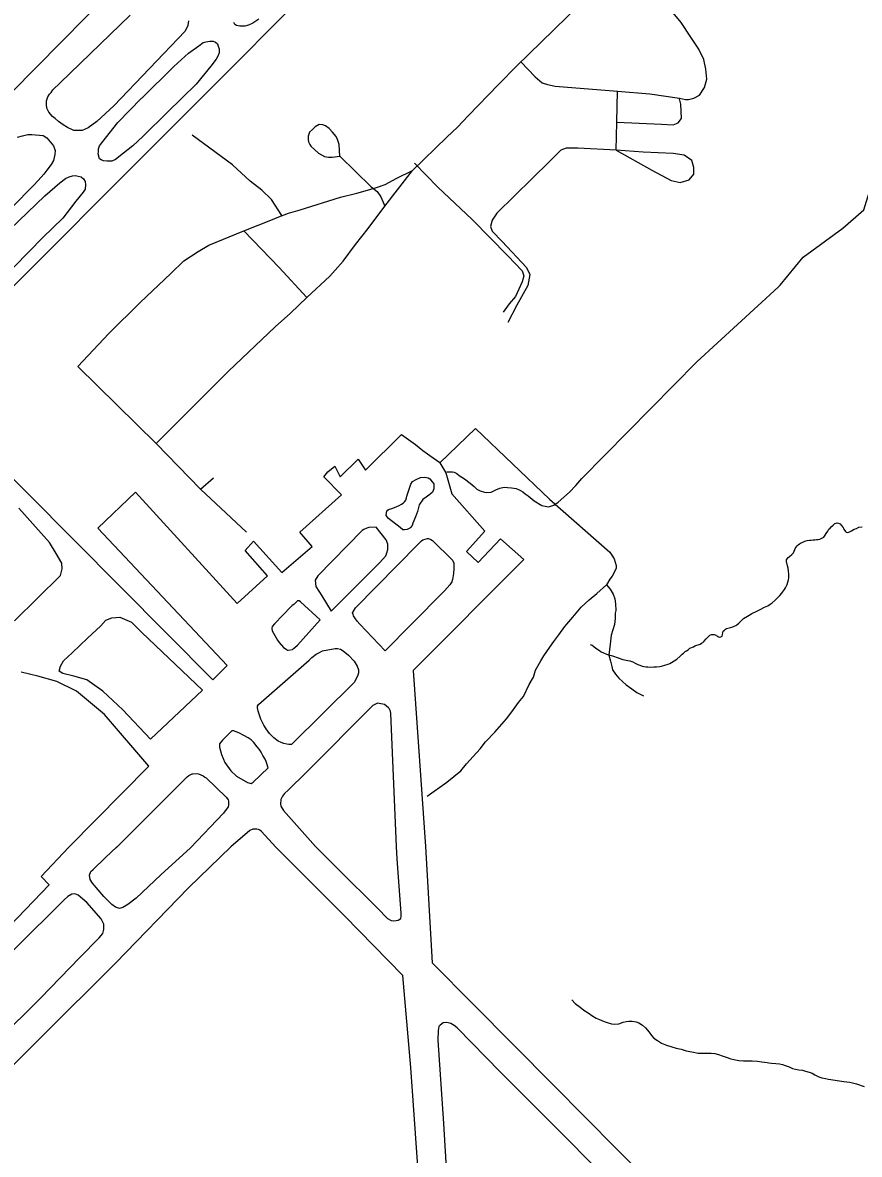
# Model space of a CAD drawing. Extents: x 2001466 to 2224147, y 644118 to 847247.
# Drawn here: x 2062885 to 2067310, y 771899 to 777882 of the extents above; entities that cross this region are included whole.
import ezdxf

# ---------------------------------------------------------------- set-up
doc = ezdxf.new("R2010")
doc.units = 0
for name, color, linetype in [('Exist Aviation Commercial or Municipal Perimeter Paved', 7, 'Continuous'), ('Exist Hydrographic Misc Water Feature', 7, 'Continuous'), ('Exist Road Non-System Type 51', 7, 'Continuous')]:
    doc.layers.add(name, color=color, linetype=linetype)

msp = doc.modelspace()

# ---------------------------------------------------------------- linework, layer by layer
at = {"layer": 'Exist Aviation Commercial or Municipal Perimeter Paved'}
for points in [[(2064586.3, 778242.8), (2062719, 776373.2)], [(2059403.3, 772042.5), (2059285.4, 772211.2), (2059017, 772698), (2058828, 772882.2), (2058769, 772953.1), (2058758.1, 773147.4), (2058599.8, 773010.4), (2058486.5, 773117.9), (2063351, 778047.9)], [(2063175.3, 777311.3), (2063155.4, 777312.7), (2063123, 777327.4), (2063098.7, 777342), (2063074.5, 777359.8), (2063056.7, 777376), (2063043.7, 777385.7), (2063024.3, 777408.4), (2063012.9, 777429.4), (2063011.3, 777448.9), (2063011.3, 777468.3), (2063017.8, 777491), (2063027.5, 777503.9), (2063035.6, 777512.6), (2063045.5, 777526.4), (2063083.7, 777564.4), (2063454.6, 777921.6)], [(2063762.1, 777892.8), (2063759.3, 777868), (2063744.2, 777836.5), (2063367.4, 777442.4), (2063276.8, 777359.8), (2063231.5, 777325.8), (2063199.1, 777312.9), (2063175.3, 777311.3)], [(2064059.9, 777864.6), (2064033.9, 777864.6), (2064015.3, 777868), (2064007.8, 777872.8), (2064002.3, 777883.8)], [(2064134, 777900.3), (2064102.5, 777880.4), (2064079.1, 777868.7), (2064059.9, 777864.6)], [(2063515.4, 777482.3), (2063684.9, 777651.1), (2063762.4, 777720.5), (2063816, 777759.6), (2063839.3, 777777.4), (2063853.7, 777781.6), (2063874.3, 777785), (2063892.8, 777783.6), (2063904.5, 777778.8), (2063914.8, 777769.9), (2063919.6, 777758.2), (2063923.7, 777743.8), (2063923.7, 777723.2), (2063918.9, 777709.5), (2063908.6, 777689.6), (2063880.5, 777652.5), (2063802.9, 777557.8), (2063651.9, 777409.5), (2063522.2, 777281.8), (2063468, 777231), (2063419.3, 777192.6), (2063375.4, 777159.6), (2063356.8, 777150.7), (2063347.2, 777149.3), (2063330.8, 777149.3), (2063312.2, 777152.1), (2063299.9, 777156.2), (2063291.6, 777163.1), (2063284.8, 777188.5), (2063285.5, 777199.5), (2063286.8, 777215.2), (2063292.3, 777230.3), (2063304.7, 777247.5), (2063389.1, 777355.3), (2063514, 777482.3)], [(2062857.5, 777277.2), (2062885.1, 777283.7), (2062912.6, 777290.2), (2062933.6, 777291.8), (2062993.5, 777285.3), (2063012.9, 777274), (2063030.8, 777253), (2063048.6, 777231.9), (2063056.7, 777206), (2063055, 777185), (2063048.6, 777154.2), (2063035.6, 777133.1), (2063012.9, 777102.4), (2062996.8, 777081.3), (2062967.6, 777047.3), (2062943.3, 777021.4), (2062262.3, 776332.5)], [(2062819.4, 776790.1), (2063002.4, 776967.3), (2063081.5, 777035.8), (2063112.2, 777058.2), (2063131.1, 777067.7), (2063148.8, 777072.4), (2063165.4, 777073.6), (2063179.5, 777071.2), (2063194.9, 777066.5), (2063206.7, 777057.1), (2063214.9, 777041.7), (2063217.3, 777024), (2063214.9, 777001.6), (2063205.5, 776986.2), (2063166.5, 776937.8), (2063096.9, 776849.2), (2062991.8, 776746.4), (2062763.9, 776515)], [(2062421.2, 775885.8), (2063891.7, 774408.6), (2063966.1, 774483.1), (2063282.8, 775209.3), (2063481.5, 775400.3), (2064018.9, 774812.2), (2064179.4, 774957.3), (2064062, 775091.9), (2064106.2, 775141.6), (2064255.6, 774974.9), (2064416, 775112.3), (2064350.4, 775188.6), (2064571.3, 775385.5), (2064477.6, 775481.8), (2064499.7, 775506.6), (2064535.8, 775537.6), (2064563.6, 775481.5), (2064660, 775575.1), (2064697.8, 775516.9), (2064888.6, 775704.8), (2064962.1, 775651.7), (2065002.1, 775619.5), (2065038, 775593.3), (2065091.8, 775556), (2065092.2, 775555.3)], [(2065092.2, 775555.3), (2065123.7, 775501.8), (2065155.2, 775391.7), (2065330, 775193.9), (2065233.3, 775086.5), (2065293.5, 775028.5), (2065411.5, 775153.1), (2065536.1, 775043.5), (2064950, 774457.3), (2065016.1, 773527.1), (2065051.7, 772911.1), (2065267.2, 772692.7), (2065692.4, 772264), (2066362.6, 771588.3)], [(2064896.3, 775200), (2064882.3, 775212.9), (2064820.7, 775261.2), (2064807.6, 775276.2), (2064810.7, 775300.4), (2064813.4, 775303.9), (2064819.1, 775307.6), (2064836.8, 775314.3), (2064860.8, 775322.2), (2064876.9, 775330), (2064888.9, 775336), (2064897, 775342), (2064904.9, 775348.1), (2064910.9, 775357.9), (2064915, 775369.9), (2064917.1, 775378), (2064919, 775384), (2064937.2, 775441.8), (2064947.3, 775455.8), (2064965.4, 775467.6), (2064989.4, 775477.5), (2065011.4, 775479.5), (2065029.5, 775475.3), (2065039.4, 775471.3), (2065051.3, 775455.3), (2065059.3, 775443.3), (2065059.1, 775417.3), (2065053.2, 775400.4), (2065039.1, 775387.3), (2065027, 775379.4), (2065019, 775373.5), (2065001, 775361.5), (2064982.8, 775333.7), (2064972.7, 775297.7), (2064962.5, 775269.7), (2064948.4, 775235.8), (2064944.4, 775223.8), (2064936.4, 775213.8), (2064932.3, 775209.9), (2064918.3, 775202), (2064904.3, 775200.1), (2064896.3, 775200)], [(2062842.3, 774719.6), (2063085.2, 774959.3), (2063094.9, 774994.9), (2063091.7, 775024.1), (2063062.5, 775075.9), (2063026.9, 775134.2), (2062864.9, 775315.7)], [(2064516.6, 774770), (2064771.5, 775026.8), (2064805.6, 775062.5), (2064811.8, 775078.5), (2064815.9, 775096.5), (2064815.9, 775124.5), (2064808.2, 775147.4), (2064754.6, 775215.5), (2064716.3, 775212.7), (2064704.5, 775210.4), (2064690.3, 775203), (2064680.4, 775197.1), (2064446, 774956.8), (2064432.6, 774935.3), (2064435.1, 774901.7), (2064466.9, 774852.2), (2064516.6, 774770)], [(2064801.5, 774560.7), (2064668.2, 774701.3), (2064654.3, 774717.4), (2064642.3, 774735.4), (2064634.5, 774745.4), (2064632.5, 774753.4), (2064630.4, 774761.4), (2064632.6, 774767.4), (2064644.6, 774788.2), (2064976.1, 775124.6), (2064994.1, 775142.6), (2065001, 775148.1), (2065026.1, 775154.4), (2065032.1, 775154.4), (2065044.1, 775150.4), (2065052.1, 775144.2), (2065157.6, 775039.9), (2065165.5, 775023.9), (2065165.4, 775009.9), (2065165.5, 774995.9), (2065163.4, 774969.9), (2065159.1, 774937.8), (2065154.8, 774925.3), (2065145.1, 774909.9), (2065116.9, 774878.1), (2064940.2, 774700.9), (2064801.5, 774560.7)], [(2064289.8, 774565), (2064311.7, 774569), (2064317.8, 774572.8), (2064324.7, 774578.9), (2064337.9, 774590.8), (2064458.5, 774724.2), (2064354.9, 774820.7), (2064346.9, 774824.7), (2064338.9, 774824.6), (2064318.8, 774806.8), (2064310.8, 774800.8), (2064304.7, 774794.9), (2064216.4, 774703.3), (2064204.1, 774689.4), (2064202.3, 774679.4), (2064204.3, 774667.4), (2064232.1, 774617.2), (2064242, 774605.2), (2064263.9, 774579.2), (2064277.9, 774569.1), (2064283.8, 774565.1), (2064289.8, 774565)], [(2063561.3, 774094.4), (2063415.5, 774249.9), (2063308.7, 774347), (2063224.5, 774408.6), (2063156.4, 774428), (2063098.1, 774441), (2063078.7, 774453.9), (2063085.2, 774479.9), (2063101.4, 774509), (2063146.7, 774551.1), (2063227.7, 774628.9), (2063299, 774693.7), (2063324.9, 774722.8), (2063357.2, 774735.8), (2063399.4, 774739), (2063460.9, 774713.1), (2063516, 774658), (2063836.6, 774353.5), (2063561.3, 774094.4)], [(2064292.1, 774065.9), (2064282.2, 774067.9), (2064266.2, 774072), (2064252.1, 774076.1), (2064236.3, 774084.2), (2064214.2, 774100.3), (2064202.3, 774112.3), (2064190.3, 774124.3), (2064181.6, 774136.5), (2064172.4, 774148.3), (2064160.6, 774168.4), (2064144.7, 774199.5), (2064130.9, 774242.6), (2064126.5, 774260.1), (2064127.7, 774268.6), (2064133, 774276.5), (2064400.1, 774511.3), (2064414, 774525.2), (2064438.1, 774543.1), (2064452.1, 774551), (2064470.1, 774560.8), (2064538.1, 774572.6), (2064550.1, 774572.6), (2064566.1, 774570.5), (2064574.2, 774564.5), (2064588.2, 774554.4), (2064608, 774538.2), (2064638, 774506.2), (2064654.1, 774480.7), (2064661.6, 774460.1), (2064661.7, 774444.1), (2064657.7, 774432.2), (2064639.5, 774394.9), (2064306.1, 774066.6), (2064292.1, 774065.9)], [(2062690.9, 772977.4), (2063026, 773324.6), (2062982.9, 773367.4), (2063129.9, 773523.6), (2063551.6, 773951.8), (2063318.4, 774223.9), (2063169.4, 774347), (2063065.8, 774398.9), (2062965.3, 774428), (2062877.9, 774447.5)], [(2064848.2, 773133.3), (2064860.2, 773135), (2064870.3, 773136.8), (2064884.5, 773146.6), (2064886.7, 773156.5), (2064887, 773174.5), (2064872.9, 773364.8), (2064864.9, 773461), (2064862, 773526.8), (2064832.1, 774229.5), (2064830.2, 774241.5), (2064824.3, 774255.4), (2064820.4, 774259.5), (2064798.9, 774276.8), (2064770.8, 774283.1), (2064762.5, 774283.7), (2064750.4, 774279.8), (2064736.4, 774271.8), (2064384.9, 773917.6), (2064288.6, 773824), (2064270.6, 773806.2), (2064258.5, 773792.2), (2064251.2, 773775.6), (2064248.3, 773750.2), (2064250.3, 773740.2), (2064264.2, 773716.1), (2064434, 773526), (2064555.7, 773405.3), (2064761.6, 773201.1), (2064814.5, 773146), (2064834.2, 773135.6), (2064848.2, 773133.3)], [(2064094.1, 773860.2), (2064104, 773866.2), (2064184.4, 773941.9), (2064173.5, 773975.6), (2064167.5, 773987.7), (2064156, 774008.5), (2064146.1, 774025.3), (2064137.2, 774039.5), (2064125.9, 774054.2), (2064107.9, 774075.9), (2064094, 774090), (2064078.1, 774101.9), (2064054.1, 774114.2), (2064028.2, 774128.2), (2064000.2, 774138.3), (2063991.2, 774138.7), (2063941.2, 774088.9), (2063927, 774068.8), (2063927, 774051), (2063936.8, 774012.8), (2063954.6, 773970.9), (2063986.5, 773926.8), (2064015.7, 773897.8), (2064074.2, 773864.4), (2064094.1, 773860.2)], [(2063379.5, 773518.8), (2063754.6, 773894.9), (2063763.9, 773901.4), (2063771, 773906.2), (2063781.1, 773910.2), (2063785.9, 773911.3), (2063805.2, 773912.1), (2063815.1, 773909.9), (2063827, 773906.1), (2063839.1, 773900), (2063849, 773894), (2063856.1, 773889.5), (2063960.6, 773787.5), (2063968.4, 773779.4), (2063971.9, 773773.1), (2063974.4, 773765.4), (2063974.4, 773755.4), (2063974.5, 773744.6), (2063972.3, 773735.5), (2063947.3, 773703.6), (2063773.5, 773519.7), (2063615.1, 773376.5), (2063484.6, 773253.2), (2063441.9, 773220), (2063415.6, 773204.6), (2063397.5, 773199), (2063375.6, 773205.4), (2063355.9, 773219.8), (2063314.8, 773262.6), (2063254.2, 773331.9), (2063242.6, 773352.1), (2063239.1, 773374.2), (2063245.5, 773394.1), (2063257.7, 773405.8), (2063321, 773466.5), (2063383.9, 773524)], [(2064996.2, 770496.1), (2065012.3, 770499.8), (2065036.5, 770507.3), (2065059, 770530.9), (2065065.5, 770554.7), (2065064, 770582.8), (2065045.7, 770861.1), (2064988.1, 771660.4), (2064938.3, 772357.4), (2064896.3, 772844.3), (2064586.7, 773160.6), (2064225.4, 773520.7), (2064146.8, 773608.5), (2064139.1, 773613.4), (2064132.9, 773616.4), (2064122.8, 773618.6), (2064102.9, 773617.8), (2064087.4, 773611.9), (2063986, 773525.1), (2063761.7, 773307.5), (2063375.6, 772909.4), (2062981.5, 772517.4), (2062611.9, 772147)], [(2062524.5, 772274.8), (2062979.8, 772725.5), (2063188.2, 772939.2), (2063290.3, 773043.1), (2063308.8, 773066.8), (2063315.2, 773088.6), (2063313.8, 773116.7), (2063300.4, 773144.9), (2063224.1, 773230.5), (2063178.9, 773269.4), (2063161, 773275.8), (2063145, 773274.1), (2063124.8, 773262.5), (2063104.4, 773244.9), (2063073.8, 773213.6), (2062683.9, 772829.5)], [(2065991.9, 771749.8), (2065766.6, 771978.5), (2065411.9, 772333.7), (2065182.7, 772568.4), (2065166.9, 772580.7), (2065149.1, 772591.1), (2065129.2, 772595.5), (2065109.2, 772593.9), (2065092.9, 772582.3), (2065086.8, 772574.4), (2065082.4, 772554.5), (2065081.3, 772502.5), (2065110.3, 772061.9), (2065149.1, 771415.1)]]:
    msp.add_lwpolyline(points, dxfattribs=at)
at = {"layer": 'Exist Hydrographic Misc Water Feature'}
for points in [[(2066937.3, 774945.9), (2066937.7, 774957.6), (2066937.7, 774967.8), (2066935.3, 774981.9), (2066933.4, 774998), (2066929.3, 775010), (2066925.2, 775033.8), (2066925.4, 775041.9), (2066927.5, 775047.6), (2066933.4, 775054.1), (2066941.4, 775059.7), (2066953.3, 775069.7), (2066957.4, 775073.9), (2066961.5, 775079.8), (2066965.4, 775088.2), (2066969.3, 775096.1), (2066971.3, 775101.8), (2066975.2, 775109.7), (2066981.4, 775116.1), (2066987.1, 775121.7), (2066993.3, 775126.1), (2066999, 775130.1), (2067011.1, 775135.9), (2067021.2, 775140.1), (2067033.3, 775144), (2067047.2, 775145.9), (2067055.2, 775145.9), (2067065.5, 775148), (2067075.3, 775148.1), (2067083.3, 775150.2), (2067092.9, 775150.3), (2067100.9, 775152.3), (2067108.9, 775154.4), (2067115.1, 775158.3), (2067121.4, 775162.2), (2067129.4, 775172), (2067134.8, 775182.1), (2067142.8, 775194.3), (2067149.1, 775204.3), (2067155.3, 775210.3), (2067161, 775216.3), (2067171.1, 775226.1), (2067180.9, 775234.4), (2067187.3, 775236.3), (2067193, 775238.2), (2067199.2, 775236.5), (2067203.1, 775234.3), (2067209, 775232.1), (2067213.1, 775226.2), (2067217.2, 775222.4), (2067221.3, 775216.5), (2067224.8, 775212.3), (2067226.8, 775206.3), (2067232.8, 775196.5), (2067237.3, 775192.5), (2067240.8, 775188.3), (2067247.3, 775186.5), (2067255.3, 775188.6), (2067268.9, 775196.3), (2067283, 775204.7), (2067295.1, 775208.5), (2067306.8, 775214.5), (2067325.1, 775216.6)], [(2065886.4, 774594.1), (2065896.5, 774590.2), (2065906.5, 774584.2), (2065916.6, 774575.8), (2065936.2, 774562.2), (2065944.2, 774556.2), (2065956.5, 774550.3), (2065972.3, 774544.2), (2065978.5, 774542.1), (2066004.3, 774534.1), (2066034.5, 774524.2), (2066058.7, 774516.1), (2066086.5, 774510.2), (2066096.6, 774508.3), (2066112.6, 774502.2), (2066124.3, 774496.4), (2066138.6, 774488.5), (2066148.7, 774484.6), (2066160.8, 774480.3), (2066170.6, 774478.4), (2066182.5, 774476.6), (2066192.3, 774476.7), (2066206.5, 774474.6), (2066222.5, 774476.6), (2066236.6, 774476.5), (2066254.3, 774478.7), (2066264.5, 774480.8), (2066286.3, 774486.8), (2066298.4, 774490.7), (2066308.4, 774494.8), (2066316.8, 774498.8), (2066330.8, 774508.9), (2066344.5, 774517), (2066362.3, 774532.9), (2066372.6, 774542.7), (2066380.4, 774548.8), (2066388.6, 774556.9), (2066396.4, 774561), (2066404.2, 774567.1), (2066414, 774575), (2066432.3, 774582.8), (2066440.3, 774586.8), (2066450.3, 774591), (2066458.3, 774593), (2066468.3, 774597.2), (2066474.5, 774601.1), (2066482.3, 774605.2), (2066488, 774611.2), (2066500.1, 774625.2), (2066506.3, 774631.2), (2066514.5, 774639.3), (2066520.2, 774643.2), (2066528, 774646.9), (2066532.3, 774647.1), (2066536.2, 774647.3), (2066542.2, 774647.2), (2066548.1, 774645.1), (2066560.2, 774639.2), (2066566, 774635.1), (2066572.1, 774633.4), (2066578.3, 774635.3), (2066584.2, 774639.3), (2066586.5, 774645.4), (2066588.3, 774659.3), (2066590.1, 774665.1), (2066596.3, 774671.1), (2066602.5, 774675.4), (2066608.2, 774679.4), (2066614.1, 774681.3), (2066627.9, 774685.3), (2066640.2, 774687.5), (2066648, 774691.2), (2066656, 774695.3), (2066662.1, 774699.2), (2066672, 774707.5), (2066687.8, 774723.3), (2066698, 774731.5), (2066717.9, 774743.5), (2066727.9, 774749.7), (2066741.9, 774757.7), (2066768.1, 774771.6), (2066786, 774779.5), (2066807.9, 774791.5), (2066826, 774799.8), (2066837.9, 774807.6), (2066849.7, 774815.6), (2066865.7, 774829.8), (2066876, 774839.6), (2066883.6, 774847.8), (2066889.7, 774853.8), (2066899.8, 774866), (2066903.9, 774871.9), (2066913.7, 774885.8), (2066919.9, 774893.8), (2066923.6, 774901.8), (2066927.5, 774911.7), (2066931.6, 774924.1), (2066933.4, 774929.9), (2066935.7, 774937.7), (2066937.3, 774945.9)], [(2065789.6, 772715.1), (2065807.5, 772697), (2065833.5, 772677.2), (2065853.8, 772661.2), (2065875.5, 772647.3), (2065895.8, 772633.3), (2065917.8, 772619.4), (2065935.6, 772611.4), (2065959.8, 772601.3), (2065975.8, 772595.2), (2065999.4, 772589.5), (2066017.8, 772587.6), (2066037.7, 772589.4), (2066061.5, 772597.6), (2066077.5, 772601.6), (2066091.5, 772603.6), (2066109.3, 772603.7), (2066129.4, 772599.5), (2066143.3, 772593.7), (2066163.4, 772581.8), (2066179.4, 772568), (2066197.9, 772545.7), (2066211.4, 772527.8), (2066223.5, 772513.8), (2066241.8, 772500.1), (2066263.9, 772486.2), (2066290, 772476.2), (2066317.8, 772467.9), (2066341.6, 772460.2), (2066367.9, 772454.2), (2066393.7, 772446.2), (2066423.9, 772440.1), (2066458.1, 772434.4), (2066473.9, 772434.5), (2066498.1, 772434.5), (2066525.8, 772434.3), (2066545.9, 772432.5), (2066565.5, 772426.6), (2066583.8, 772420.6), (2066605.7, 772412.4), (2066629.9, 772404.7), (2066645.9, 772400.7), (2066672, 772394.7), (2066698, 772392.8), (2066716.1, 772392.9), (2066743.9, 772392.7), (2066772.2, 772390.9), (2066794, 772388.8), (2066808.1, 772387.1), (2066821.7, 772385), (2066832.1, 772383), (2066845.6, 772381), (2066868, 772379.2), (2066887.9, 772377), (2066903.9, 772373.3), (2066918.2, 772369.2), (2066938.1, 772361.3), (2066956, 772353.3), (2066971.8, 772349.2), (2066989.8, 772345.3), (2067009.9, 772343.5), (2067025.9, 772339.4), (2067043.9, 772333.4), (2067059.9, 772327.4), (2067073.9, 772319.5), (2067096, 772309.3), (2067112, 772303.7), (2067131.7, 772299.5), (2067147.7, 772295.8), (2067228.1, 772283.6), (2067260.3, 772280), (2067294.3, 772272), (2067336.1, 772257.9)]]:
    msp.add_lwpolyline(points, dxfattribs=at)
at = {"layer": 'Exist Road Non-System Type 51'}
for p, q in [((2065402.1, 777555.4), (2065498.7, 777654.7)), ((2066028.1, 777356.7), (2066031.5, 777520.1)), ((2066024.4, 777208), (2066028.1, 777356.7)), ((2064727.4, 777013.8), (2064563.4, 777176)), ((2064800.3, 776911.5), (2064946.3, 777101.5)), ((2064206.5, 776841.8), (2064230.9, 776852.8)), ((2064055.2, 776781), (2064206.5, 776841.8)), ((2063869.6, 776705.7), (2064055.2, 776781)), ((2064055.2, 776781), (2064240.9, 776587.7)), ((2064240.9, 776587.7), (2064388.9, 776429.6)), ((2066880.6, 776484.4), (2066892, 776494.9)), ((2064220.5, 776274.8), (2064302, 776347.1)), ((2063973.1, 776039), (2064220.5, 776274.8)), ((2063591.3, 775657.4), (2063973.1, 776039)), ((2065092.2, 775555.3), (2065279.5, 775737)), ((2065279.5, 775737), (2065671.9, 775362.9)), ((2063591.3, 775657.4), (2063825.3, 775416.1)), ((2063825.3, 775416.1), (2063894.9, 775476)), ((2063825.3, 775416.1), (2064069.8, 775189.3))]:
    msp.add_line(p, q, dxfattribs=at)
for points in [[(2065498.7, 777654.7), (2065693.3, 777843.3), (2065924.8, 778071.7), (2066043.1, 778196.4)], [(2066031.5, 777520.1), (2066201.7, 777506.3), (2066359, 777483.5), (2066391.5, 777475.6), (2066405.8, 777475.6), (2066435, 777483.7), (2066464.1, 777498.3), (2066491.6, 777538.8), (2066503, 777584.1), (2066498.1, 777636), (2066486.8, 777687.8), (2066460.9, 777742.9), (2066418.8, 777806.1), (2066368.6, 777883.8), (2066316.7, 777945.4), (2066230.9, 778019.9), (2066043.1, 778196.4)], [(2065519.5, 777674.8), (2065595.4, 777595.2), (2065633.4, 777564.7), (2065661.3, 777554.5), (2065701.9, 777546.9), (2066031.5, 777520.1)], [(2064946.3, 777101.5), (2065129.3, 777276.4), (2065184.4, 777329.8), (2065241, 777389.8), (2065402.1, 777555.4)], [(2066028.1, 777356.7), (2066264, 777345.8), (2066325.7, 777342.2), (2066351.1, 777353.1), (2066369.2, 777374.8), (2066365.6, 777451), (2066358.3, 777480.1)], [(2066892, 776494.9), (2067013.4, 776641.8), (2067222.1, 776795.2), (2067334.6, 776892.8), (2067364.6, 776990.3), (2067402.1, 777118), (2067507.7, 777248.3), (2067596, 777313.1), (2067684.3, 777357.3), (2067747.2, 777403.2), (2067784.7, 777448.2)], [(2064472.9, 777342.3), (2064453.1, 777344.3), (2064432.8, 777331.9), (2064418, 777318), (2064402.7, 777304.2), (2064394.6, 777281.5), (2064394.6, 777265.3), (2064397.5, 777252.2)], [(2064563.4, 777176), (2064558.3, 777237.8), (2064550.2, 777265.3), (2064543.7, 777279.9), (2064524.3, 777304.2), (2064506, 777323), (2064487.2, 777336.4), (2064472.9, 777342.3)], [(2064255.4, 776862.1), (2064200.5, 776946.7), (2064150.3, 776996.9), (2064087.6, 777044.6), (2063994.8, 777129.9), (2063781.9, 777287.7)], [(2064397.5, 777252.2), (2064404.1, 777237.9), (2064409.1, 777228.5), (2064449.6, 777193), (2064482, 777175.1), (2064503.1, 777170.3), (2064521.3, 777171.1), (2064563.4, 777176)], [(2066024.4, 777208), (2065821.2, 777218.8), (2065759.5, 777218.8), (2065730.5, 777208), (2065672.4, 777149.9), (2065392.9, 776874.2), (2065367.5, 776837.9), (2065360.2, 776805.3), (2065367.5, 776779.9), (2065421.9, 776725.5), (2065549, 776587.6), (2065567.1, 776551.3), (2065556.2, 776493.3), (2065498.2, 776388.1), (2065451, 776297.4)], [(2064697.3, 776993.7), (2064756.8, 777010.7), (2064802.2, 777026.9), (2064863.7, 777059.3), (2064946.3, 777101.5)], [(2064957.7, 777139), (2065081.1, 777012.1), (2065262.6, 776841.5), (2065451.3, 776649.3), (2065527.6, 776569.5), (2065534.8, 776544.1), (2065527.6, 776511.4), (2065491.3, 776435.2), (2065458.6, 776395.3), (2065425.9, 776351.8)], [(2064230.9, 776852.8), (2064290.8, 776875.5), (2064352.4, 776893.3), (2064565.7, 776960.5), (2064651.6, 776981.6), (2064697.3, 776993.7)], [(2064727.4, 777013.8), (2064760.2, 776989.4), (2064780.2, 776961.8), (2064800.3, 776911.5)], [(2064302, 776347.1), (2064388.9, 776429.6), (2064509.1, 776542.6), (2064580.3, 776622), (2064645.1, 776709.5), (2064713.1, 776793.7), (2064800.3, 776911.5)], [(2063591.3, 775657.4), (2063176.7, 776064), (2063340.2, 776238.9), (2063507, 776402.5), (2063669, 776556.4), (2063737, 776622.8), (2063813.1, 776673), (2063869.6, 776705.7)], [(2065694.6, 775331.6), (2065716.6, 775347.8), (2065776.7, 775400.8), (2065810.8, 775434.7), (2065841.7, 775473), (2066450.8, 776089), (2066880.6, 776484.4)], [(2065128.8, 775508.1), (2065142.8, 775507.8), (2065158.8, 775507.5), (2065166.8, 775505.3), (2065180.6, 775499), (2065194.4, 775488.7), (2065222, 775470.2), (2065251.6, 775447.6), (2065272.3, 775430.3), (2065287, 775415.6), (2065304.7, 775406.7), (2065326.8, 775399.4), (2065340, 775397.9), (2065363.5, 775399.4), (2065386.9, 775412.8), (2065409, 775420.3), (2065431.1, 775425.9), (2065449.1, 775425.5), (2065471.1, 775423.1), (2065495, 775418.6), (2065510.9, 775412.2), (2065518.8, 775408.1), (2065530.7, 775401.8), (2065542.4, 775391.6), (2065558.2, 775381.3), (2065590.1, 775353.7), (2065631.3, 775328.7), (2065666.6, 775322.8), (2065694.6, 775331.6)], [(2065671.9, 775362.9), (2065990.1, 775082.4), (2066001.8, 775066.1), (2066013.4, 775047.9), (2066024.7, 775011.7), (2066024.4, 774997.7), (2066020.2, 774989.8), (2066003.5, 774956.1), (2065991.2, 774940.3), (2065972.6, 774910.7)], [(2065023.6, 773792.1), (2065129.1, 773866), (2065202.3, 773926.5), (2065233.1, 773963.8), (2065267.9, 774003.1), (2065304.7, 774042.4), (2065333.5, 774079.8), (2065382.6, 774130.8), (2065444, 774201.5), (2065472.8, 774238.9), (2065507.8, 774288.2), (2065534.4, 774319.7), (2065563.7, 774383.1), (2065586.6, 774422.6), (2065597.3, 774458.4), (2065626.3, 774507.8), (2065640.9, 774535.5), (2065673.8, 774580.8), (2065694.4, 774610.4), (2065721.2, 774645.9), (2065752, 774689.2), (2065795.1, 774738.4), (2065838.1, 774791.5), (2065881, 774830.6), (2065921.6, 774863.8), (2065972.6, 774910.7)], [(2065972.6, 774910.7), (2065992.1, 774886.3), (2066007.6, 774860), (2066017.1, 774835.8), (2066020.5, 774809.7), (2066021.8, 774773.7), (2066019.5, 774759.8), (2066018.9, 774731.8), (2066014.3, 774699.9), (2065997.1, 774644.2), (2065992.2, 774596.3), (2065985, 774538.4), (2065994.3, 774506.3), (2066001.7, 774478.1), (2066005.4, 774460), (2066020.9, 774437.7), (2066038.5, 774417.3), (2066077.7, 774380.5), (2066107.3, 774359.9), (2066132.9, 774341.4), (2066168.5, 774322.7)]]:
    msp.add_lwpolyline(points, dxfattribs=at)
msp.add_lwpolyline([(2066024.4, 777208), (2066213.2, 777102.8), (2066314.8, 777048.3), (2066362, 777037.5), (2066409.2, 777052), (2066434.6, 777081), (2066434.6, 777117.3), (2066423.7, 777153.5), (2066383.8, 777182.6), (2066325.7, 777189.8), (2066166, 777197.1)], close=True, dxfattribs=at)

doc.saveas('drawing.dxf')
